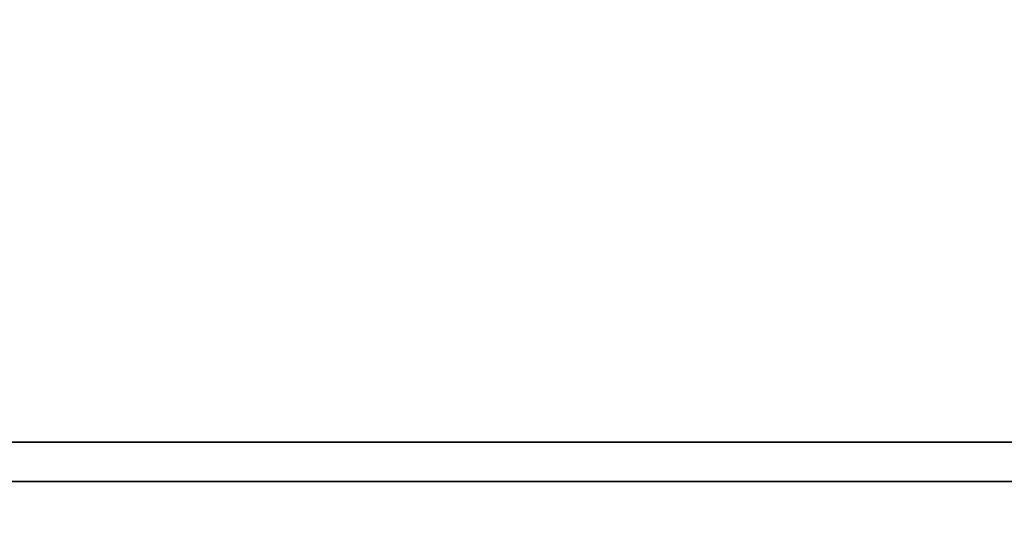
# Model space of a CAD drawing. Header units: inches. Extents: x 1.9 to 64.4, y 1.6 to 69.2.
# Tile 308 of 328: x 52.2 to 55.4, y 60 to 61.6. Entities that reach past the tile are written whole.
import ezdxf

# ---------------------------------------------------------------- set-up
doc = ezdxf.new("R2010")
doc.units = ezdxf.units.IN
doc.header["$MEASUREMENT"] = 0
doc.layers.add('Dimension (ANSI)', color=7, linetype='Continuous', lineweight=25)
doc.layers.add('Visible Narrow (ANSI)', color=7, linetype='Continuous', lineweight=35)
doc.styles.add('Note Text (ANSI)', font='tahoma.ttf')
doc.dimstyles.new('Default (ANSI)', dxfattribs={"dimtxt": 0.5, "dimasz": 0.098425, "dimexe": 0.125, "dimexo": 0.0625, "dimgap": 0.031496, "dimtad": 0, "dimtih": 1, "dimtoh": 1, "dimrnd": 1e-08, "dimzin": 4, "dimdsep": 46, "dimtxsty": 'Note Text (ANSI)', "dimcen": 0.09, "dimdle": 0.393701, "dimclrd": 256, "dimclre": 256, "dimclrt": 256, "dimadec": 0, "dimazin": 1, "dimtfac": 1, "dimtofl": 0, "dimtmove": 0, "dimatfit": 3, "dimfxl": 1, "dimtolj": 1, "dimtzin": 4, "dimlwd": -1, "dimlwe": -1, "dimarcsym": 0})

# ---------------------------------------------------------------- blocks, each defined once
blk = doc.blocks.new('*D10')
at = {"layer": 'Defpoints', "color": 0}
for p in [(59.5224, 65.0112), (54.8947, 40.8796), (62.5145, 40.8796)]:
    blk.add_point(p, dxfattribs=at)
at = {"layer": 'Dimension (ANSI)'}
for p, q in [((59.5849, 65.0112), (62.6395, 65.0112)), ((62.5145, 64.9128), (62.5145, 53.304)), ((62.5145, 40.978), (62.5145, 52.5868)), ((54.9572, 40.8796), (62.6395, 40.8796))]:
    blk.add_line(p, q, dxfattribs=at)
for points in [[(62.4981, 64.9128), (62.5309, 64.9128), (62.5145, 65.0112)], [(62.4981, 40.978), (62.5309, 40.978), (62.5145, 40.8796)]]:
    blk.add_solid(points, dxfattribs=at)
at = {"layer": 'Dimension (ANSI)', "insert": (60.4801, 53.2725), "char_height": 0.5, "attachment_point": 1, "style": 'Note Text (ANSI)'}
blk.add_mtext('\\A1;24.13 [612.9]', dxfattribs=at)

msp = doc.modelspace()

# ---------------------------------------------------------------- linework, layer by layer
at = {"layer": 'Visible Narrow (ANSI)'}
for p, q in [((21.545, 60.2848), (59.02, 60.2848)), ((59.02, 60.1601), (21.545, 60.1601))]:
    msp.add_line(p, q, dxfattribs=at)

# ---------------------------------------------------------------- dimensions: what is measured, and where the dimension line sits
at = {"layer": 'Dimension (ANSI)'}
dim = msp.add_linear_dim(base=(62.5145, 40.8796), p1=(59.5224, 65.0112), p2=(54.8947, 40.8796), angle=90, dimstyle='Default (ANSI)', override={"dimdec": 2, "dimtp": 0, "dimtm": 0, "dimtdec": 2, "dimatfit": 1}, dxfattribs=at)
dim.commit()
dim.dimension.update_dxf_attribs({"geometry": '*D10', "text_midpoint": (62.5145, 52.9454), "dimtype": 160})

doc.saveas('drawing.dxf')
